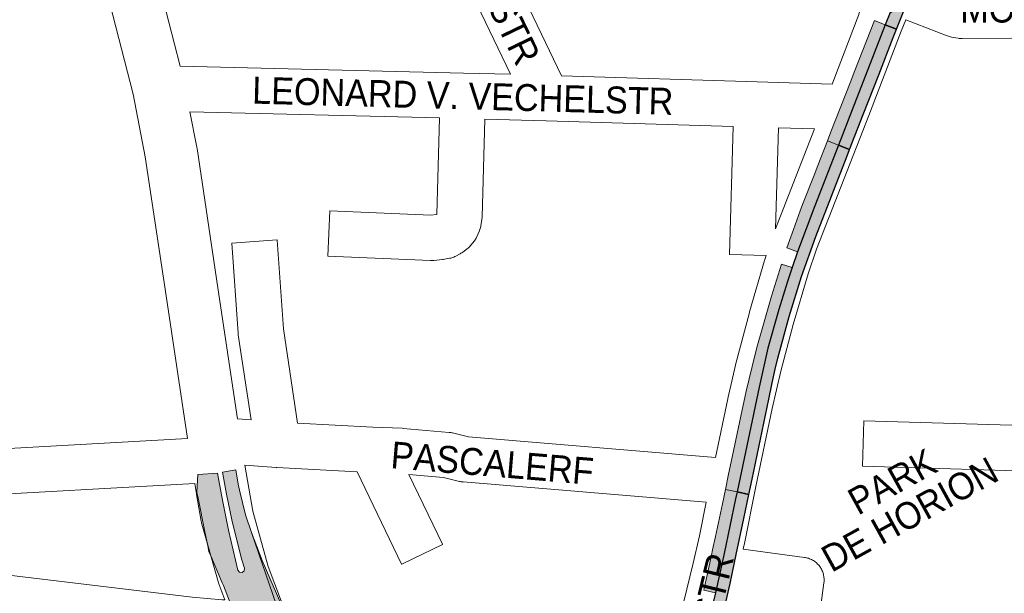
# Paper-space layout 'Layout1' of a CAD drawing. Header units: metres. Extents: x 123097 to 144122, y 392739 to 407589.
# Tile 330 of 510: x 134407 to 134689, y 397098 to 397262. Entities that reach past the tile are written whole.
import ezdxf
from ezdxf.enums import TextEntityAlignment as Align

# ---------------------------------------------------------------- set-up
doc = ezdxf.new("R2010")
doc.units = ezdxf.units.M
doc.header["$MEASUREMENT"] = 0
for name, color, linetype, lineweight in [('gs-anno-wegen algemeen tekst', 7, 'Continuous', 0), ('gs-knt-aanvullende hoofdweg', 7, 'Continuous', 0), ('gs-knt-wegen algemeen', 7, 'Continuous', 0), ('ir-ARC-asfalt-hoofdwegen-te inspecteren', 5, 'Continuous', 0), ('ir-ARC-fietspaden naastliggend- te inspecteren', 1, 'Continuous', 0)]:
    doc.layers.add(name, color=color, linetype=linetype, lineweight=lineweight)
doc.styles.add('Style-Arial', font='arial.ttf')

psp = doc.layouts.get("Layout1")

# ---------------------------------------------------------------- hatches: boundary and pattern name
at = {"layer": 'ir-ARC-asfalt-hoofdwegen-te inspecteren', "linetype": 'Continuous', "lineweight": 13}
for points in [[(134639.018, 397229.886), (134638.027, 397227.36), (134641.182, 397226.12), (134645.086, 397236.199), (134654.569, 397260.553), (134654.576, 397260.571), (134651.526, 397261.792), (134645.911, 397247.463), (134644.52, 397243.916)], [(134641.182, 397226.12), (134638.027, 397227.36), (134635.255, 397220.292), (134634.173, 397217.516), (134630.884, 397209.136), (134630.166, 397207.269), (134628.253, 397201.985), (134626.411, 397196.675), (134629.447, 397195.593), (134634.384, 397208.688)], [(134608.779, 397127.489), (134612.144, 397126.782), (134618.474, 397156.791), (134620.997, 397167.994), (134624.112, 397179.046), (134626.538, 397187.054), (134627.891, 397191.048), (134624.876, 397192.069), (134621.976, 397182.833), (134619.29, 397173.532), (134617.838, 397168.136), (134616.458, 397162.722), (134614.765, 397155.63), (134613.198, 397148.517), (134610.731, 397136.779), (134609.696, 397131.853)], [(134479.089, 397087.666), (134479.431, 397086.761), (134480.224, 397084.691), (134483.695, 397076.595), (134487.775, 397067.738), (134492.104, 397059), (134493.07, 397057.164), (134496.788, 397050.308), (134500.705, 397043.565), (134504.523, 397037.067), (134507.278, 397032.029), (134508.359, 397029.01), (134508.783, 397027.386), (134509.146, 397025.747), (134514.671, 397026.278), (134512.996, 397029.12), (134511.244, 397032.238), (134510.677, 397033.25), (134509.581, 397035.117), (134508.348, 397037.453), (134502.865, 397046.701), (134495.583, 397059.92), (134488.897, 397073.45), (134484.352, 397083.811), (134480.255, 397094.357), (134473.091, 397115.177), (134471.372, 397120.203), (134469.589, 397127.335), (134469.252, 397129.043), (134468.543, 397133.103), (134464.769, 397132.502), (134465.116, 397130.322), (134465.936, 397126.186), (134467.462, 397118.779), (134469.218, 397111.424), (134470.328, 397107.383), (134471.079, 397104.959), (134470.957, 397104.23), (134470.374, 397103.775), (134469.637, 397103.833), (134469.133, 397104.374), (134466.52, 397115.815), (134464.785, 397124.453), (134463.715, 397130.08), (134463.318, 397132.173), (134457.726, 397131.811), (134457.518, 397128.506), (134457.371, 397126.631), (134457.677, 397125.464), (134459.648, 397115.835), (134460.642, 397110.859), (134460.813, 397109.675), (134461.46, 397108.52), (134464.703, 397100.748), (134465.009, 397099.985), (134470.201, 397086.532), (134470.595, 397085.258), (134473.195, 397072.195), (134473.77, 397070.018), (134474.591, 397067.922), (134478.522, 397059.776), (134481.51, 397053.652), (134482.112, 397052.534), (134485.512, 397045.464), (134488.889, 397038.384), (134489.116, 397037.859), (134491.334, 397033.103), (134492.138, 397031.251), (134493.207, 397028.446), (134493.329, 397028.076), (134493.441, 397027.462), (134504.626, 397026.24), (134503.525, 397028.836), (134502.215, 397031.814), (134499.753, 397037.11), (134495.238, 397046.577), (134490.692, 397056.031), (134489.783, 397057.894), (134484.089, 397069.707), (134477.966, 397083.821), (134477.122, 397085.78), (134476.71, 397086.746), (134476.73, 397087.492), (134477.261, 397088.016), (134477.854, 397088.244), (134478.589, 397088.207)], [(134608.779, 397127.489), (134607.922, 397123.406), (134605.949, 397114.02), (134605.144, 397110.189), (134604.848, 397108.719), (134602.591, 397098.623), (134605.957, 397097.859), (134608.448, 397109.128), (134611.727, 397124.807), (134612.144, 397126.782)]]:
    psp.add_hatch(color=5, dxfattribs=at).paths.add_polyline_path(points, flags=0)
at = {"layer": 'ir-ARC-asfalt-hoofdwegen-te inspecteren', "linetype": 'Continuous', "lineweight": 13, "extrusion": (0, 0, -1)}
psp.add_hatch(color=5, dxfattribs=at).paths.add_polyline_path([(-134490.011, 397078.481), (-134482.828, 397089.614), (-134482.217, 397090.727), (-134481.321, 397092.574), (-134480.521, 397094.549), (-134480.688, 397094.947), (-134481.095, 397095.087), (-134481.471, 397094.875), (-134476.102, 397107.185), (-134473.091, 397115.177), (-134480.255, 397094.357), (-134484.352, 397083.811), (-134488.897, 397073.45), (-134495.583, 397059.92), (-134502.865, 397046.701), (-134508.348, 397037.453), (-134503.916, 397048.361), (-134502.088, 397052.803), (-134500.028, 397057.859), (-134497.77, 397062.578), (-134490.534, 397077.385), (-134490.445, 397077.635)], flags=0)
at = {"layer": 'ir-ARC-fietspaden naastliggend- te inspecteren', "linetype": 'Continuous', "lineweight": 30, "extrusion": (0, 0, -1)}
psp.add_hatch(color=1, dxfattribs=at).paths.add_polyline_path([(-134661.373, 397277.034), (-134656.247, 397264.035), (-134656.005, 397264.121), (-134654.576, 397260.571), (-134657.802, 397259.349), (-134659.478, 397263.638), (-134663.528, 397273.788), (-134664.335, 397275.879)], flags=0)
at = {"layer": 'ir-ARC-fietspaden naastliggend- te inspecteren', "linetype": 'Continuous', "lineweight": 30}
for points in [[(134657.802, 397259.349), (134654.576, 397260.571), (134654.569, 397260.553), (134645.086, 397236.199), (134641.182, 397226.12), (134644.374, 397224.865), (134648.208, 397234.898), (134652.699, 397246.287), (134656.848, 397256.908)], [(134618.474, 397156.791), (134612.144, 397126.782), (134615.512, 397126.075), (134616.423, 397130.464), (134621.231, 397153.348), (134622.232, 397158.049), (134623.084, 397161.916), (134623.845, 397165.152), (134627.094, 397177.075), (134630.627, 397188.523), (134634.663, 397199.923), (134643.687, 397223.066), (134644.374, 397224.865), (134641.182, 397226.12), (134634.384, 397208.688), (134629.447, 397195.593), (134627.891, 397191.048), (134626.538, 397187.054), (134624.112, 397179.046), (134620.997, 397167.994)], [(134612.144, 397126.782), (134611.727, 397124.807), (134608.448, 397109.128), (134605.957, 397097.859), (134604.828, 397093.147), (134600.848, 397077.379), (134598.595, 397069.123), (134601.943, 397068.282), (134603.375, 397073.547), (134606.339, 397084.829), (134609.271, 397096.83), (134610.15, 397100.585), (134611.915, 397108.874), (134614.092, 397119.237), (134615.512, 397126.075)]]:
    psp.add_hatch(color=1, dxfattribs=at).paths.add_polyline_path(points, flags=0)

# ---------------------------------------------------------------- linework, layer by layer
at = {"layer": 'gs-knt-aanvullende hoofdweg', "color": 7, "linetype": 'Continuous', "flags": 128}
for points in [[(134454.749, 397142.119), (134448.618, 397182.986), (134442.648, 397222.775), (134439.147, 397240.681), (134426.803, 397289.033), (134425.601, 397292.861), (134422.83, 397300.714), (134417.52, 397314.314), (134410.507, 397330.355)], [(134433.61, 397314.401), (134436.867, 397306.062), (134436.953, 397305.829), (134439.809, 397297.735), (134439.892, 397297.485), (134441.194, 397293.337), (134441.253, 397293.142), (134441.306, 397292.946), (134452.602, 397248.697)], [(134455.443, 397235.605), (134457.42, 397225.494), (134457.477, 397225.167), (134463.472, 397185.214), (134469.099, 397147.708)], [(134471.201, 397134.487), (134473.421, 397121.287), (134477.866, 397105.487), (134483.258, 397091.033), (134483.346, 397090.786), (134483.956, 397088.957), (134513.359, 397028.296), (134514.779, 397025.367)], [(134465.427, 397095.858), (134463.685, 397100.529), (134463.582, 397100.822), (134463.492, 397101.12), (134458.853, 397117.608), (134458.784, 397117.869), (134458.761, 397117.968), (134458.726, 397118.131), (134458.687, 397118.333), (134458.676, 397118.396), (134457.314, 397126.09), (134457.294, 397126.21), (134456.813, 397129.194)]]:
    psp.add_lwpolyline(points, dxfattribs=at)
at = {"layer": 'gs-knt-wegen algemeen', "color": 7, "linetype": 'Continuous', "flags": 128}
for points in [[(134639.35, 397243.614), (134646.972, 397263.511), (134647.036, 397263.671), (134650.794, 397272.753), (134654.182, 397281.796), (134654.219, 397281.893), (134685.026, 397360.317)], [(134512.214, 397349.462), (134561.843, 397245.986)], [(134547.209, 397246.39), (134499.251, 397346.384)], [(134660.434, 397261.998), (134659.099, 397258.772), (134649.853, 397234.637), (134649.837, 397234.597), (134634.879, 397196.32), (134632.456, 397189.292), (134628.237, 397174.773), (134624.648, 397161.357), (134622.22, 397150.685), (134617.512, 397128.393), (134614.125, 397111.548), (134614.082, 397111.349), (134613.855, 397110.377)], [(134705, 397256.823), (134676.643, 397256.609), (134676.345, 397256.614), (134676.047, 397256.632), (134675.75, 397256.664), (134675.455, 397256.709), (134673.564, 397257.045), (134673.255, 397257.108), (134672.95, 397257.185), (134672.649, 397257.278), (134672.353, 397257.384), (134660.434, 397261.998)], [(134452.602, 397248.697), (134533.743, 397246.747), (134547.209, 397246.39)], [(134561.843, 397245.986), (134617.864, 397244.272), (134639.35, 397243.614)], [(134526.893, 397233.888), (134455.443, 397235.605)], [(134634.352, 397230.741), (134623.99, 397231.058), (134623.179, 397202.151)], [(134623.179, 397202.151), (134634.352, 397230.741)], [(134605.954, 397136.673), (134609.492, 397153.425), (134609.513, 397153.524), (134611.979, 397164.365), (134612.038, 397164.603), (134615.677, 397178.206), (134615.715, 397178.339), (134619.998, 397193.08), (134620.044, 397193.233), (134620.095, 397193.385), (134620.47, 397194.474)], [(134482.202, 397173.46), (134486.265, 397146.509), (134507.845, 397145.372), (134516.229, 397145.023), (134516.524, 397145.004), (134529.695, 397143.855), (134529.938, 397143.83), (134530.18, 397143.795), (134530.42, 397143.751), (134530.659, 397143.698), (134535.238, 397142.591), (134605.954, 397136.673)], [(134388.183, 397138.423), (134454.749, 397142.119)], [(134456.813, 397129.194), (134388.083, 397125.377)], [(134593.155, 397080.192), (134599.548, 397106.374), (134601.381, 397114.214), (134603.314, 397123.829)], [(134613.855, 397110.377), (134631.408, 397108.066), (134631.714, 397108.019), (134632.018, 397107.956), (134632.318, 397107.88), (134632.614, 397107.789), (134632.906, 397107.684), (134633.192, 397107.565), (134633.472, 397107.433), (134633.746, 397107.288), (134634.013, 397107.13), (134634.271, 397106.959), (134634.522, 397106.776), (134634.763, 397106.582), (134634.995, 397106.376), (134635.216, 397106.159), (134635.428, 397105.933), (134635.628, 397105.696), (134635.816, 397105.45), (134635.993, 397105.195), (134636.157, 397104.933), (134636.309, 397104.662), (134636.448, 397104.385), (134636.573, 397104.102), (134636.685, 397103.813), (134636.783, 397103.519)], [(134385.726, 397104.98), (134403.512, 397102.959), (134403.553, 397102.955), (134456.09, 397096.65), (134464.633, 397095.925), (134465.427, 397095.858)], [(134636.783, 397103.519), (134636.866, 397103.22), (134636.936, 397102.918), (134636.991, 397102.613), (134637.031, 397102.306), (134637.057, 397101.997), (134637.068, 397101.687), (134637.064, 397101.377), (134637.045, 397101.068), (134637.012, 397100.76), (134632.759, 397068.552)]]:
    psp.add_lwpolyline(points, dxfattribs=at)
for points in [[(134539.909, 397233.559), (134539.109, 397205.528), (134539.097, 397205.266), (134539.073, 397205.005), (134539.04, 397204.745), (134538.792, 397203.104), (134538.74, 397202.802), (134538.673, 397202.502), (134538.592, 397202.206), (134538.497, 397201.915), (134538.388, 397201.628), (134538.266, 397201.346), (134537.509, 397199.705), (134537.384, 397199.448), (134537.247, 397199.197), (134537.099, 397198.951), (134536.941, 397198.713), (134536.772, 397198.482), (134536.594, 397198.258), (134536.406, 397198.043), (134535.461, 397197.007), (134535.275, 397196.813), (134535.082, 397196.626), (134534.882, 397196.447), (134534.674, 397196.277), (134534.46, 397196.116), (134533.553, 397195.463), (134533.311, 397195.296), (134533.061, 397195.14), (134532.804, 397194.996), (134531.58, 397194.345), (134531.3, 397194.205), (134531.013, 397194.078), (134530.72, 397193.965), (134530.423, 397193.866), (134530.121, 397193.782), (134529.815, 397193.713), (134528.373, 397193.42), (134528.065, 397193.366), (134527.755, 397193.326), (134525.316, 397193.072), (134524.999, 397193.047), (134524.682, 397193.037), (134524.364, 397193.043), (134494.97, 397194.299, -0.3851139), (134494.962, 397194.309), (134495.517, 397207.298, -0.3851143), (134495.527, 397207.307), (134524.443, 397206.071), (134526.096, 397206.244), (134526.098, 397206.244), (134526.106, 397206.293), (134526.893, 397233.888)], [(134620.47, 397194.474), (134609.957, 397194.769, -0.3856189), (134609.948, 397194.779), (134610.976, 397231.457), (134557.5, 397233.093), (134539.909, 397233.559)], [(134469.099, 397147.708), (134472.962, 397147.409), (134469.29, 397171.773), (134469.257, 397172.026), (134469.233, 397172.281), (134467.403, 397198.016, -0.3845503), (134467.412, 397198.026), (134480.38, 397198.948, -0.3845519), (134480.391, 397198.939), (134482.202, 397173.46)], [(134704.895, 397132.469), (134648.089, 397134.168, -0.3855503), (134648.08, 397134.178), (134648.468, 397147.173, -0.3855485), (134648.479, 397147.182), (134703.803, 397145.527)], [(134603.314, 397123.829), (134533.652, 397129.658), (134533.403, 397129.683), (134533.155, 397129.719), (134532.909, 397129.763), (134532.665, 397129.817), (134528.075, 397130.927), (134518.175, 397131.791), (134527.805, 397111.805, -0.367778), (134527.801, 397111.793), (134516.088, 397106.149, -0.3677792), (134516.076, 397106.153), (134503.346, 397132.571), (134480.276, 397133.787), (134480.117, 397133.797), (134471.201, 397134.487)]]:
    psp.add_lwpolyline(points, format="xyb", dxfattribs=at)
at = {"layer": 'ir-ARC-asfalt-hoofdwegen-te inspecteren', "color": 5, "linetype": 'Continuous', "lineweight": 13}
for points in [[(134639.018, 397229.886), (134638.027, 397227.36), (134641.182, 397226.12), (134645.086, 397236.199), (134654.569, 397260.553), (134654.576, 397260.571), (134651.526, 397261.792), (134645.911, 397247.463), (134644.52, 397243.916)], [(134641.182, 397226.12), (134638.027, 397227.36), (134635.255, 397220.292), (134634.173, 397217.516), (134630.884, 397209.136), (134630.166, 397207.269), (134628.253, 397201.985), (134626.411, 397196.675), (134629.447, 397195.593), (134634.384, 397208.688)], [(134608.779, 397127.489), (134612.144, 397126.782), (134618.474, 397156.791), (134620.997, 397167.994), (134624.112, 397179.046), (134626.538, 397187.054), (134627.891, 397191.048), (134624.876, 397192.069), (134621.976, 397182.833), (134619.29, 397173.532), (134617.838, 397168.136), (134616.458, 397162.722), (134614.765, 397155.63), (134613.198, 397148.517), (134610.731, 397136.779), (134609.696, 397131.853)], [(134608.779, 397127.489), (134607.922, 397123.406), (134605.949, 397114.02), (134605.144, 397110.189), (134604.848, 397108.719), (134602.591, 397098.623), (134605.957, 397097.859), (134608.448, 397109.128), (134611.727, 397124.807), (134612.144, 397126.782)], [(134490.011, 397078.481), (134482.828, 397089.614), (134482.217, 397090.727), (134481.321, 397092.574), (134480.521, 397094.549), (134480.688, 397094.947), (134481.095, 397095.087), (134481.471, 397094.875), (134476.102, 397107.185), (134473.091, 397115.177), (134480.255, 397094.357), (134484.352, 397083.811), (134488.897, 397073.45), (134495.583, 397059.92), (134502.865, 397046.701), (134508.348, 397037.453), (134503.916, 397048.361), (134502.088, 397052.803), (134500.028, 397057.859), (134497.77, 397062.578), (134490.534, 397077.385), (134490.445, 397077.635)]]:
    psp.add_lwpolyline(points, close=True, dxfattribs=at)
psp.add_lwpolyline([(134480.255, 397094.357), (134473.091, 397115.177), (134471.372, 397120.203), (134469.589, 397127.335), (134469.252, 397129.043), (134468.543, 397133.103), (134464.769, 397132.502), (134465.116, 397130.322), (134465.936, 397126.186), (134467.462, 397118.779), (134469.218, 397111.424), (134470.328, 397107.383), (134471.079, 397104.959), (134470.957, 397104.23), (134470.374, 397103.775), (134469.637, 397103.833), (134469.133, 397104.374), (134466.52, 397115.815), (134464.785, 397124.453), (134463.715, 397130.08), (134463.318, 397132.173), (134457.726, 397131.811), (134457.518, 397128.506), (134457.371, 397126.631), (134457.677, 397125.464), (134459.648, 397115.835), (134460.642, 397110.859), (134460.813, 397109.675), (134461.46, 397108.52), (134464.703, 397100.748), (134465.009, 397099.985), (134470.201, 397086.532)], dxfattribs=at)
at = {"layer": 'ir-ARC-fietspaden naastliggend- te inspecteren', "color": 1, "linetype": 'Continuous', "lineweight": 30}
for points in [[(134661.373, 397277.034), (134656.247, 397264.035), (134656.005, 397264.121), (134654.576, 397260.571), (134657.802, 397259.349), (134659.478, 397263.638), (134663.528, 397273.788), (134664.335, 397275.879)], [(134657.802, 397259.349), (134654.576, 397260.571), (134654.569, 397260.553), (134645.086, 397236.199), (134641.182, 397226.12), (134644.374, 397224.865), (134648.208, 397234.898), (134652.699, 397246.287), (134656.848, 397256.908)], [(134618.474, 397156.791), (134612.144, 397126.782), (134615.512, 397126.075), (134616.423, 397130.464), (134621.231, 397153.348), (134622.232, 397158.049), (134623.084, 397161.916), (134623.845, 397165.152), (134627.094, 397177.075), (134630.627, 397188.523), (134634.663, 397199.923), (134643.687, 397223.066), (134644.374, 397224.865), (134641.182, 397226.12), (134634.384, 397208.688), (134629.447, 397195.593), (134627.891, 397191.048), (134626.538, 397187.054), (134624.112, 397179.046), (134620.997, 397167.994)], [(134612.144, 397126.782), (134611.727, 397124.807), (134608.448, 397109.128), (134605.957, 397097.859), (134604.828, 397093.147), (134600.848, 397077.379), (134598.595, 397069.123), (134601.943, 397068.282), (134603.375, 397073.547), (134606.339, 397084.829), (134609.271, 397096.83), (134610.15, 397100.585), (134611.915, 397108.874), (134614.092, 397119.237), (134615.512, 397126.075)]]:
    psp.add_lwpolyline(points, close=True, dxfattribs=at)

# ---------------------------------------------------------------- texts
at = {"layer": 'gs-anno-wegen algemeen tekst', "color": 7, "style": 'Style-Arial', "width": 0.909091}
for s, rotation, p in [('NICOLAAS PIECKSTR', 295.8245, (134530.573, 397295.426)), ('LEONARD V. VECHELSTR', 358.45268, (134533.587, 397240.239)), ('PASCALERF', 355.23907, (134542.029, 397135.053)), ('PARK', 28.91345, (134656.574, 397129.771)), ('DE HORION', 28.91345, (134661.589, 397120.364)), ('KOESTR', 76.39382, (134602.857, 397089.425))]:
    psp.add_text(s, height=7.7, rotation=rotation, dxfattribs=at).set_placement(p, align=Align.MIDDLE_CENTER)
psp.add_text('MOLENBOCHTPLEIN', height=7.7, dxfattribs=at).set_placement((134724.691, 397265.069), align=Align.MIDDLE_CENTER)

doc.saveas('drawing.dxf')
